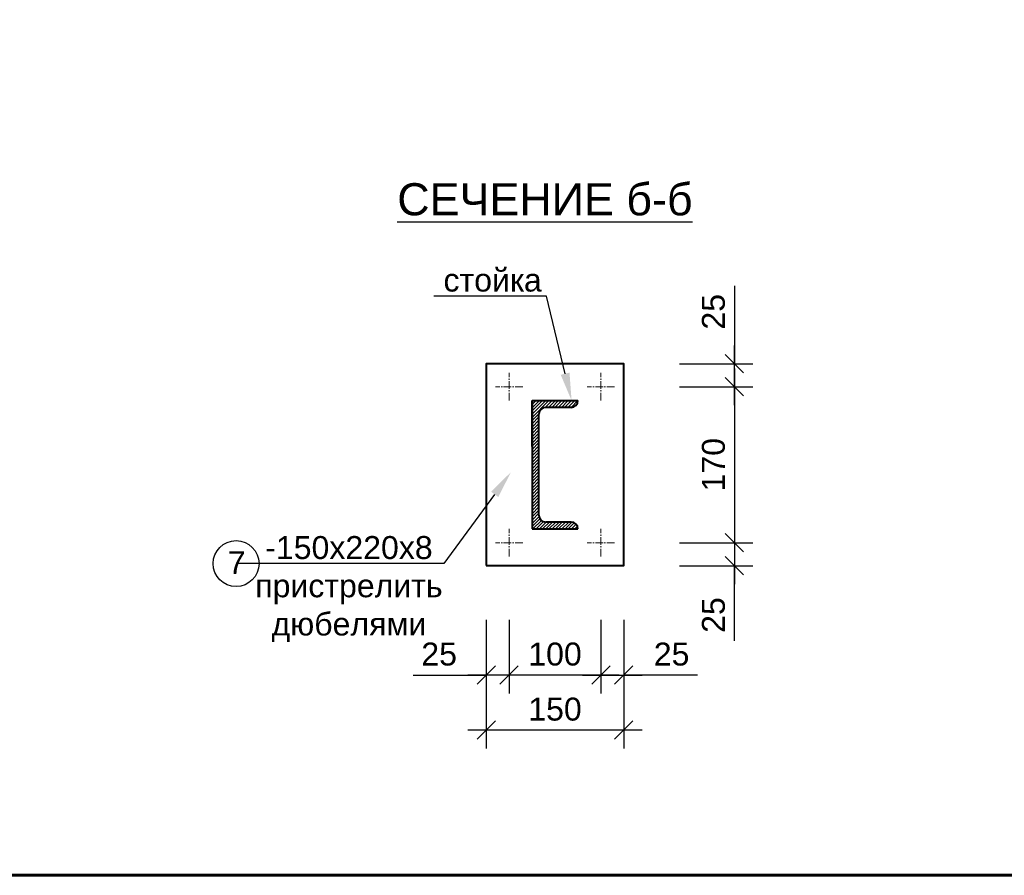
# Model space of a CAD drawing. Header units: millimetres. Extents: x 2063114 to 14983986, y -126020516 to 213791.
# Tile 380 of 656: x 2349754 to 2360487, y -1032501 to -1023177. Entities that reach past the tile are written whole.
import ezdxf
from ezdxf import colors
from ezdxf.entities.mleader import LeaderData, LeaderLine
from ezdxf.math import Vec2, Vec3

# ---------------------------------------------------------------- set-up
doc = ezdxf.new("R2010")
doc.units = ezdxf.units.MM
doc.linetypes.add('ACAD_ISO10W100', pattern=[18, 12, -3, 0, -3])
doc.layers.get('Defpoints').update_dxf_attribs({"color": 6, "lineweight": 35})
doc.layers.add('AC_OS', color=1, linetype='ACAD_ISO10W100')
doc.layers.add('РАЗМЕР АР', color=150, linetype='Continuous', lineweight=20)
doc.layers.add('Сплошная толстая', color=7, linetype='Continuous', lineweight=40)
doc.styles.get("Standard").update_dxf_attribs({"font": 'arial.ttf'})
doc.dimstyles.new('STANDARD$0', dxfattribs={"dimtxt": 250, "dimasz": 200, "dimexe": 200, "dimexo": 300, "dimgap": 100, "dimtad": 1, "dimdec": 0, "dimzin": 1, "dimdsep": 46, "dimtxsty": 'Standard', "dimblk1": 'OBLIQUE', "dimblk2": 'OBLIQUE', "dimsah": 1, "dimcen": 2.5, "dimdle": 200, "dimadec": 0, "dimazin": 0, "dimtfac": 1, "dimtdec": 0, "dimtmove": 0, "dimatfit": 3, "dimldrblk": 'OBLIQUE', "dimfxl": 600, "dimfxlon": 1, "dimtolj": 1, "dimtzin": 1, "dimarcsym": 0})

# ---------------------------------------------------------------- blocks, each defined once
blk = doc.blocks.new('*U1590')
at = {"color": 0, "lineweight": 60, "ltscale": 25}
blk.add_lwpolyline([(-57400, 41500), (-500, 41500), (-500, 500), (-57400, 500)], close=True, dxfattribs=at)
blk = doc.blocks.new('_Oblique')
at = {"color": 0, "linetype": 'ByBlock', "lineweight": -2}
blk.add_line((-0.5, -0.5), (0.5, 0.5), dxfattribs=at)
blk = doc.blocks.new('*D2044')
at = {"layer": 'Defpoints', "color": 0, "lineweight": 30, "transparency": 16777216}
for p in [(2356339, -1026927), (2357545, -1026927), (2356239, -1027177)]:
    blk.add_point(p, dxfattribs=at)
at = {"layer": 'РАЗМЕР АР', "color": 0, "lineweight": -2, "transparency": 16777216}
for p, q in [((2357545, -1026078), (2357545, -1026927)), ((2357545, -1027377), (2357545, -1026727)), ((2356945, -1026927), (2357745, -1026927)), ((2356945, -1027177), (2357745, -1027177))]:
    blk.add_line(p, q, dxfattribs=at)
at = {"layer": 'РАЗМЕР АР', "color": 0, "lineweight": -2, "transparency": 16777216, "xscale": 200, "yscale": 200, "zscale": 200}
for p, rotation in [((2357545, -1026927), 90), ((2357545, -1027177), 270)]:
    blk.add_blockref('_Oblique', p, dxfattribs=dict(at, rotation=rotation))
at = {"layer": 'РАЗМЕР АР', "color": 0, "transparency": 16777216, "insert": (2357317, -1026360), "char_height": 250, "attachment_point": 5, "rotation": 90}
blk.add_mtext('\\A1;25', dxfattribs=at)
blk = doc.blocks.new('*D2045')
at = {"layer": 'Defpoints', "color": 0, "lineweight": 30, "transparency": 16777216}
for p in [(2356239, -1027177), (2356239, -1028877), (2357545, -1028877)]:
    blk.add_point(p, dxfattribs=at)
at = {"layer": 'РАЗМЕР АР', "color": 0, "lineweight": -2, "transparency": 16777216}
for p, q in [((2357545, -1026977), (2357545, -1029077)), ((2356945, -1027177), (2357745, -1027177)), ((2356945, -1028877), (2357745, -1028877))]:
    blk.add_line(p, q, dxfattribs=at)
at = {"layer": 'РАЗМЕР АР', "color": 0, "lineweight": -2, "transparency": 16777216, "xscale": 200, "yscale": 200, "zscale": 200}
for p, rotation in [((2357545, -1027177), 90), ((2357545, -1028877), 270)]:
    blk.add_blockref('_Oblique', p, dxfattribs=dict(at, rotation=rotation))
at = {"layer": 'РАЗМЕР АР', "color": 0, "transparency": 16777216, "insert": (2357317, -1028027), "char_height": 250, "attachment_point": 5, "rotation": 90}
blk.add_mtext('\\A1;170', dxfattribs=at)
blk = doc.blocks.new('*D2046')
at = {"layer": 'Defpoints', "color": 0, "lineweight": 30, "transparency": 16777216}
for p in [(2356239, -1028877), (2356339, -1029127), (2357545, -1029127)]:
    blk.add_point(p, dxfattribs=at)
at = {"layer": 'РАЗМЕР АР', "color": 0, "lineweight": -2, "transparency": 16777216}
for p, q in [((2357545, -1028677), (2357545, -1029327)), ((2356945, -1028877), (2357745, -1028877)), ((2356945, -1029127), (2357745, -1029127)), ((2357545, -1029947), (2357545, -1029127))]:
    blk.add_line(p, q, dxfattribs=at)
at = {"layer": 'РАЗМЕР АР', "color": 0, "lineweight": -2, "transparency": 16777216, "xscale": 200, "yscale": 200, "zscale": 200}
for p, rotation in [((2357545, -1028877), 90), ((2357545, -1029127), 270)]:
    blk.add_blockref('_Oblique', p, dxfattribs=dict(at, rotation=rotation))
at = {"layer": 'РАЗМЕР АР', "color": 0, "transparency": 16777216, "insert": (2357317, -1029665), "char_height": 250, "attachment_point": 5, "rotation": 90}
blk.add_mtext('\\A1;25', dxfattribs=at)
blk = doc.blocks.new('*D2047')
at = {"layer": 'Defpoints', "color": 0, "lineweight": 30, "transparency": 16777216}
for p in [(2356089, -1028877), (2356339, -1029127), (2356339, -1030319)]:
    blk.add_point(p, dxfattribs=at)
at = {"layer": 'РАЗМЕР АР', "color": 0, "lineweight": -2, "transparency": 16777216}
for p, q in [((2356089, -1029719), (2356089, -1030519)), ((2356339, -1029719), (2356339, -1030519)), ((2355889, -1030319), (2356539, -1030319)), ((2357142, -1030319), (2356339, -1030319))]:
    blk.add_line(p, q, dxfattribs=at)
at = {"layer": 'РАЗМЕР АР', "color": 0, "lineweight": -2, "transparency": 16777216, "xscale": 200, "yscale": 200, "zscale": 200, "rotation": 180}
blk.add_blockref('_Oblique', (2356089, -1030319), dxfattribs=at)
at = {"layer": 'РАЗМЕР АР', "color": 0, "lineweight": -2, "transparency": 16777216, "xscale": 200, "yscale": 200, "zscale": 200}
blk.add_blockref('_Oblique', (2356339, -1030319), dxfattribs=at)
at = {"layer": 'РАЗМЕР АР', "color": 0, "transparency": 16777216, "insert": (2356860, -1030092), "char_height": 250, "attachment_point": 5}
blk.add_mtext('\\A1;25', dxfattribs=at)
blk = doc.blocks.new('*D2048')
at = {"layer": 'Defpoints', "color": 0, "lineweight": 30, "transparency": 16777216}
for p in [(2355089, -1029027), (2356089, -1029027), (2355089, -1030319)]:
    blk.add_point(p, dxfattribs=at)
at = {"layer": 'РАЗМЕР АР', "color": 0, "lineweight": -2, "transparency": 16777216}
for p, q in [((2355089, -1029719), (2355089, -1030519)), ((2356089, -1029719), (2356089, -1030519)), ((2356289, -1030319), (2354889, -1030319))]:
    blk.add_line(p, q, dxfattribs=at)
at = {"layer": 'РАЗМЕР АР', "color": 0, "lineweight": -2, "transparency": 16777216, "xscale": 200, "yscale": 200, "zscale": 200, "rotation": 180}
blk.add_blockref('_Oblique', (2355089, -1030319), dxfattribs=at)
at = {"layer": 'РАЗМЕР АР', "color": 0, "lineweight": -2, "transparency": 16777216, "xscale": 200, "yscale": 200, "zscale": 200}
blk.add_blockref('_Oblique', (2356089, -1030319), dxfattribs=at)
at = {"layer": 'РАЗМЕР АР', "color": 0, "transparency": 16777216, "insert": (2355589, -1030092), "char_height": 250, "attachment_point": 5}
blk.add_mtext('\\A1;100', dxfattribs=at)
blk = doc.blocks.new('*D2049')
at = {"layer": 'Defpoints', "color": 0, "lineweight": 30, "transparency": 16777216}
for p in [(2355089, -1029027), (2354839, -1029127), (2354839, -1030319)]:
    blk.add_point(p, dxfattribs=at)
at = {"layer": 'РАЗМЕР АР', "color": 0, "lineweight": -2, "transparency": 16777216}
for p, q in [((2354839, -1029719), (2354839, -1030519)), ((2355089, -1029719), (2355089, -1030519)), ((2354043, -1030319), (2354839, -1030319)), ((2355289, -1030319), (2354639, -1030319))]:
    blk.add_line(p, q, dxfattribs=at)
at = {"layer": 'РАЗМЕР АР', "color": 0, "lineweight": -2, "transparency": 16777216, "xscale": 200, "yscale": 200, "zscale": 200, "rotation": 180}
blk.add_blockref('_Oblique', (2354839, -1030319), dxfattribs=at)
at = {"layer": 'РАЗМЕР АР', "color": 0, "lineweight": -2, "transparency": 16777216, "xscale": 200, "yscale": 200, "zscale": 200}
blk.add_blockref('_Oblique', (2355089, -1030319), dxfattribs=at)
at = {"layer": 'РАЗМЕР АР', "color": 0, "transparency": 16777216, "insert": (2354326, -1030092), "char_height": 250, "attachment_point": 5}
blk.add_mtext('\\A1;25', dxfattribs=at)
blk = doc.blocks.new('*D2050')
at = {"layer": 'Defpoints', "color": 0, "lineweight": 30, "transparency": 16777216}
for p in [(2354839, -1029127), (2356339, -1029127), (2354839, -1030919)]:
    blk.add_point(p, dxfattribs=at)
at = {"layer": 'РАЗМЕР АР', "color": 0, "lineweight": -2, "transparency": 16777216}
for p, q in [((2354839, -1030319), (2354839, -1031119)), ((2356339, -1030319), (2356339, -1031119)), ((2356539, -1030919), (2354639, -1030919))]:
    blk.add_line(p, q, dxfattribs=at)
at = {"layer": 'РАЗМЕР АР', "color": 0, "lineweight": -2, "transparency": 16777216, "xscale": 200, "yscale": 200, "zscale": 200, "rotation": 180}
blk.add_blockref('_Oblique', (2354839, -1030919), dxfattribs=at)
at = {"layer": 'РАЗМЕР АР', "color": 0, "lineweight": -2, "transparency": 16777216, "xscale": 200, "yscale": 200, "zscale": 200}
blk.add_blockref('_Oblique', (2356339, -1030919), dxfattribs=at)
at = {"layer": 'РАЗМЕР АР', "color": 0, "transparency": 16777216, "insert": (2355589, -1030692), "char_height": 250, "attachment_point": 5}
blk.add_mtext('\\A1;150', dxfattribs=at)

msp = doc.modelspace()

# ---------------------------------------------------------------- hatches: boundary and pattern name
at = {"lineweight": 9, "ltscale": 25}
h = msp.add_hatch(dxfattribs=at)
h.set_pattern_fill('JIS_WOOD', color=256, scale=35)
h.set_pattern_definition([(45, (110421.193, -623558.896), (-17.49999997, 17.49999997), [])])
h.paths.add_polyline_path([(2355413.86192, -1027476.72113, -0.4142135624), (2355488.86192, -1027401.72113), (2355763.86192, -1027401.72113, 0.4142135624), (2355838.86192, -1027326.72113), (2355338.86192, -1027326.72113), (2355338.86192, -1028726.72113), (2355838.86192, -1028726.72113, 0.4142135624), (2355763.86192, -1028651.72113), (2355488.86192, -1028651.72113, -0.4142135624), (2355413.86192, -1028576.72113), (2355413.86192, -1028301.72113)])

# ---------------------------------------------------------------- linework, layer by layer
at = {"ltscale": 25}
msp.add_circle((2352112.82957, -1029104.54103), 250, dxfattribs=at)
at = {"layer": 'AC_OS', "lineweight": 9, "ltscale": 7}
for p, q in [((2355088.86192, -1027326.72113), (2355088.86192, -1027026.72113)), ((2356088.86192, -1027326.72113), (2356088.86192, -1027026.72113)), ((2355238.86192, -1027176.72113), (2354938.86192, -1027176.72113)), ((2356238.86192, -1027176.72113), (2355938.86192, -1027176.72113)), ((2355088.86192, -1029026.72113), (2355088.86192, -1028726.72113)), ((2356088.86192, -1029026.72113), (2356088.86192, -1028726.72113)), ((2355238.86192, -1028876.72113), (2354938.86192, -1028876.72113)), ((2356238.86192, -1028876.72113), (2355938.86192, -1028876.72113))]:
    msp.add_line(p, q, dxfattribs=at)
at = {"layer": 'Сплошная толстая', "ltscale": 150}
for p, q in [((2355338.86192, -1027826.72113), (2355338.86192, -1027326.72113)), ((2355338.86192, -1027326.72113), (2355838.86192, -1027326.72113)), ((2355338.86192, -1027326.72113), (2355338.86192, -1028726.72113)), ((2355763.86192, -1027401.72113), (2355488.86192, -1027401.72113)), ((2355413.86192, -1028576.72113), (2355413.86192, -1027476.72113)), ((2355338.86192, -1028726.72113), (2355838.86192, -1028726.72113)), ((2355763.86192, -1028651.72113), (2355488.86192, -1028651.72113))]:
    msp.add_line(p, q, dxfattribs=at)
at = {"layer": 'Сплошная толстая', "ltscale": 25}
msp.add_lwpolyline([(2354838.86192, -1029126.72113), (2356338.86192, -1029126.72113), (2356338.86192, -1026926.72113), (2354838.86192, -1026926.72113)], close=True, dxfattribs=at)
at = {"layer": 'Сплошная толстая', "ltscale": 150}
for centre, start, end in [((2355763.86192, -1027326.72113), 270, 0), ((2355488.86192, -1027476.72113), 90, 180), ((2355488.86192, -1028576.72113), 180, 270), ((2355763.86192, -1028726.72113), 0, 90)]:
    msp.add_arc(centre, 75, start, end, dxfattribs=at)

# ---------------------------------------------------------------- block references
msp.add_blockref('*U1590', (2379792.08613, -1033001.43901))

# ---------------------------------------------------------------- texts
for s, insert, char_height, width, attachment_point in [('\\pi1720.07999;{\\H1.4x;УЗЕЛ КРЕПЛЕНИЯ \\P\\pi176.59431;ФАХВЕРКОВОЙ СТОЙКИ Ст-1 К \\P\\pi2013.25871;ФУНДАМЕНТАМ\\P\\pi3378.095;}М 1:10', (2341840.59961, -1024348.16248), 250, 7781.2582062, 1), ('\\pi44.18315;{\\LСЕЧЕНИЕ б-б}', (2353824.82065, -1024958.95447), 350, 3265.3444819, 1), ('7', (2352119.40849, -1029094.09508), 250, 102.5, 5)]:
    msp.add_mtext(s, dxfattribs=dict(insert=insert, char_height=char_height, width=width, attachment_point=attachment_point))

# ---------------------------------------------------------------- dimensions: what is measured, and where the dimension line sits
at = {"layer": 'РАЗМЕР АР'}
for base, p1, p2, picture, middle in [((2357544.57347, -1026926.72113), (2356238.86192, -1027176.72113), (2356338.86192, -1026926.72113), '*D2044', (2357409.22065, -1026360.00524)), ((2357544.57347, -1029126.72113), (2356238.86192, -1028876.72113), (2356338.86192, -1029126.72113), '*D2046', (2357544.57347, -1029664.78546))]:
    dim = msp.add_linear_dim(base=base, p1=p1, p2=p2, angle=90, text='25', dimstyle='STANDARD$0', override={"dimlfac": 0.1, "dimtmove": 1}, dxfattribs=at)
    dim.commit()
    dim.dimension.update_dxf_attribs({"geometry": picture, "text_midpoint": middle, "dimtype": 160})
dim = msp.add_linear_dim(base=(2357544.57347, -1028876.72113), p1=(2356238.86192, -1027176.72113), p2=(2356238.86192, -1028876.72113), angle=90, text='170', dimstyle='STANDARD$0', override={"dimlfac": 0.1, "dimtmove": 1}, dxfattribs=at)
dim.commit()
dim.dimension.update_dxf_attribs({"geometry": '*D2045', "text_midpoint": (2357316.93023, -1028026.72113)})
for base, p1, p2, picture, middle in [((2356338.86192, -1030319.20505), (2356088.86192, -1028876.72113), (2356338.86192, -1029126.72113), '*D2047', (2356859.69887, -1030260.62902)), ((2354838.86192, -1030319.20505), (2355088.86192, -1029026.72113), (2354838.86192, -1029126.72113), '*D2049', (2354325.55826, -1030377.31614))]:
    dim = msp.add_linear_dim(base=base, p1=p1, p2=p2, text='25', dimstyle='STANDARD$0', override={"dimlfac": 0.1, "dimtmove": 1}, dxfattribs=at)
    dim.commit()
    dim.dimension.update_dxf_attribs({"geometry": picture, "text_midpoint": middle, "dimtype": 160})
for base, p1, p2, text, picture, middle in [((2355088.86192, -1030319.20505), (2356088.86192, -1029026.72113), (2355088.86192, -1029026.72113), '100', '*D2048', (2355588.86192, -1030091.56181)), ((2354838.86192, -1030919.20505), (2356338.86192, -1029126.72113), (2354838.86192, -1029126.72113), '150', '*D2050', (2355588.86192, -1030691.56181))]:
    dim = msp.add_linear_dim(base=base, p1=p1, p2=p2, text=text, dimstyle='STANDARD$0', override={"dimlfac": 0.1, "dimtmove": 1}, dxfattribs=at)
    dim.commit()
    dim.dimension.update_dxf_attribs({"geometry": picture, "text_midpoint": middle})

# ---------------------------------------------------------------- leaders
ml = msp.add_multileader_mtext('Standard')
ml.set_content('стойка', color=256)
ml.set_leader_properties(color=256, linetype='ByLayer', lineweight=-1)
ml.build(insert=Vec2(0, 0))
ml.multileader.update_dxf_attribs({"text_left_attachment_type": 6, "text_right_attachment_type": 6, "dogleg_length": 0.36, "arrow_head_size": 300})
ctx = ml.context
ctx.base_point, ctx.char_height, ctx.arrow_head_size, ctx.landing_gap_size, ctx.plane_origin = Vec3(2354330.41862, -1026189.544), 250, 300, 60.75, Vec3(2355027.27127, -1027094.11999)
ctx.left_attachment, ctx.right_attachment, ctx.text_align_type = 6, 6, 1
notes = []
notes.append((ctx, [(1, (1, 1, 0), (2355494.7411, -1026189.544), (-1, 0), 0.36, [(0, [(2355769.48115, -1027326.72113)], 0, [])])]))
ctx.mtext.insert, ctx.mtext.width, ctx.mtext.alignment, ctx.mtext.flow_direction = Vec3(2354908.6311, -1025889.544), 2160.8645873, 2, 5
ml = msp.add_multileader_mtext('Standard')
ml.set_content('-150x220x8\\Pпристрелить\\Pдюбелями', color=256)
ml.set_leader_properties(color=256, linetype='ByLayer', lineweight=-1)
ml.build(insert=Vec2(0, 0))
ml.multileader.update_dxf_attribs({"text_left_attachment_type": 6, "text_right_attachment_type": 6, "dogleg_length": 0.36, "arrow_head_size": 300})
ctx = ml.context
ctx.base_point, ctx.char_height, ctx.arrow_head_size, ctx.landing_gap_size, ctx.plane_origin = Vec3(2352248.68954, -1029104.54103), 250, 300, 60.75, Vec3(2352987.4463, -1030344.61191)
ctx.left_attachment, ctx.right_attachment, ctx.text_align_type = 6, 6, 1
notes.append((ctx, [(1, (1, 1, 0), (2354378.90561, -1029104.54103), (-1, 0), 0.36, [(0, [(2355108.19568, -1028108.02755)], 0, [])])]))
ctx.mtext.insert, ctx.mtext.width, ctx.mtext.alignment, ctx.mtext.flow_direction = Vec3(2353342.79561, -1028804.54103), 2160.8645873, 2, 5
for ctx, leaders in notes:
    for number, flags, end, landing, length, lines in leaders:
        leader = LeaderData()
        leader.index, (leader.has_last_leader_line, leader.has_dogleg_vector, leader.attachment_direction) = number, flags
        leader.last_leader_point, leader.dogleg_vector, leader.dogleg_length = Vec3(end), Vec3(landing), length
        for number, points, colour, breaks in lines:
            line = LeaderLine()
            line.index, line.vertices, line.color, line.breaks = number, Vec3.list(points), colors.encode_raw_color(colour), breaks
            leader.lines.append(line)
        ctx.leaders.append(leader)

doc.saveas('drawing.dxf')
